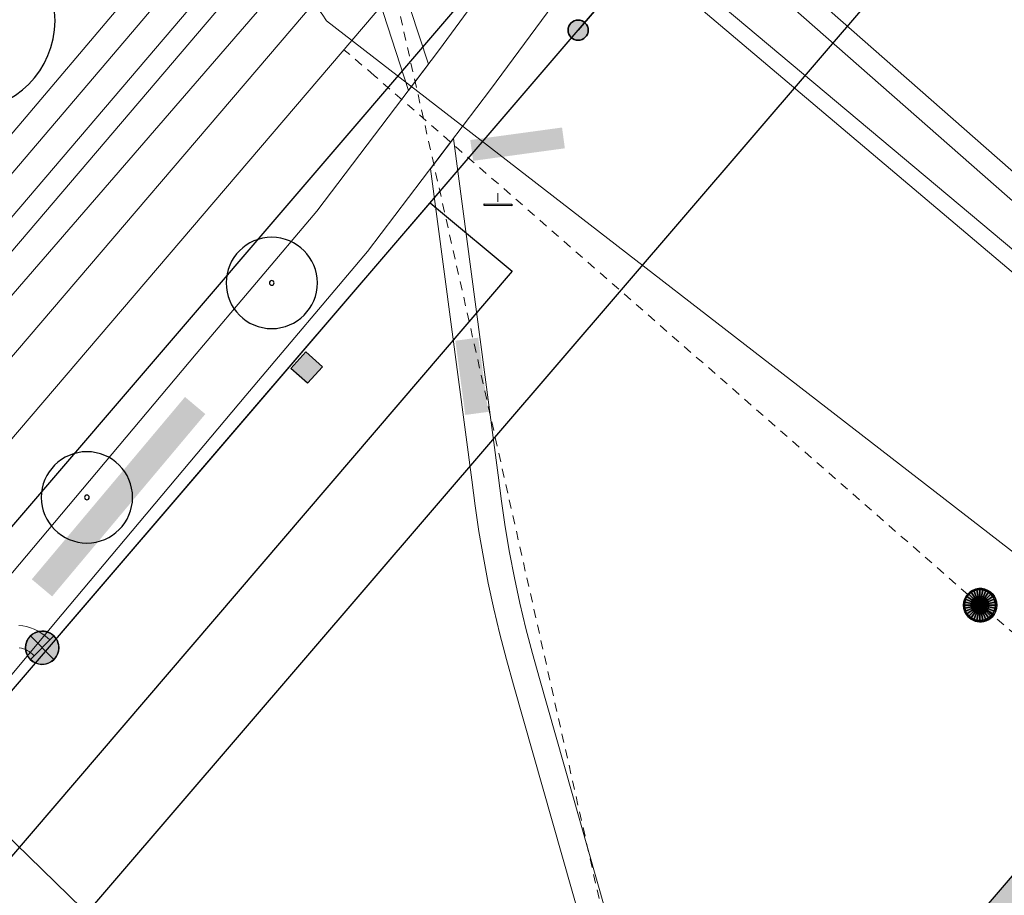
# Model space of a CAD drawing. Header units: metres. Extents: x 2695560 to 2696939, y 1260491 to 1262050.
# Tile 450 of 656: x 2696027 to 2696049, y 1261027 to 1261047. Entities that reach past the tile are written whole.
import ezdxf

# ---------------------------------------------------------------- set-up
doc = ezdxf.new("R2010")
doc.units = ezdxf.units.M
doc.linetypes.add('AUSGEZOGEN', pattern=[0])
doc.linetypes.add('VERDECKT2_S2', pattern=[0.36, 0.2, -0.16])
for name, color, linetype in [('XR$1$AV_Gebäudeflächen (BB)', 7, 'AUSGEZOGEN'), ('XR$1$AV_Grenzpunkte', 7, 'AUSGEZOGEN'), ('XR$1$AV_Linien (BB)', 7, 'AUSGEZOGEN'), ('XR$1$AW_LK_Schachtdeckel', 24, 'AUSGEZOGEN'), ('XR$1$AW_LK_Zwischenpunkt', 24, 'AUSGEZOGEN'), ('XR$1$EW_LK_Knoten', 1, 'AUSGEZOGEN'), ('XR$1$GR_Baum', 94, 'AUSGEZOGEN'), ('XR$1$Liegenschaftsgrenzen', 7, 'AUSGEZOGEN'), ('XR$1$PFAV', 255, 'AUSGEZOGEN'), ('XR$1$PFAW', 255, 'AUSGEZOGEN'), ('XR$1$PFEW', 255, 'AUSGEZOGEN'), ('XR$1$RP_Abstandslinie', 7, 'AUSGEZOGEN')]:
    doc.layers.add(name, color=color, linetype=linetype)
for name, color, linetype, lineweight in [('XR$2$ABW-Linie-R-ungenau', 4, 'VERDECKT2_S2', 18), ('XR$2$ABW-LinieFlaeche-R-genau', 4, 'AUSGEZOGEN', 18), ('XR$2$ABW-Punkt', 6, 'AUSGEZOGEN', 18), ('XR$2$ELE-Flaeche-oberirdisch', 1, 'AUSGEZOGEN', 18), ('XR$2$ELE-Linie-ungenau', 1, 'VERDECKT2_S2', 18), ('XR$2$ELE-LinieFlaeche-genau', 1, 'AUSGEZOGEN', 18), ('XR$2$GAS-Linie-genau', 12, 'AUSGEZOGEN', 18), ('XR$2$KOM-Linie-U-genau', 91, 'AUSGEZOGEN', 18), ('XR$2$WAS-Linie-genau', 5, 'AUSGEZOGEN', 18), ('XR$2$WAS-LinieFlaeche-genau', 5, 'AUSGEZOGEN', 18)]:
    doc.layers.add(name, color=color, linetype=linetype, lineweight=lineweight)

# ---------------------------------------------------------------- blocks, each defined once
blk = doc.blocks.new('COMPLEXOBJECT_665')
at = {"layer": 'XR$1$AV_Linien (BB)', "color": 7, "linetype": 'AUSGEZOGEN', "transparency": 33554687}
blk.add_lwpolyline([(6079.554, 11098.719), (6035.234, 11047.035), (5995.085, 11000.172)], dxfattribs=at)
blk = doc.blocks.new('BAV15')
at = {"layer": 'XR$1$PFAV', "transparency": 33554687}
blk.add_hatch(color=7, dxfattribs=at).paths.add_polyline_path([(0.5, 0), (0.49, 0.101), (0.459, 0.197), (0.41, 0.286), (0.344, 0.362), (0.264, 0.424), (0.174, 0.469), (0.076, 0.494), (-0.025, 0.499), (-0.125, 0.484), (-0.22, 0.449), (-0.306, 0.395), (-0.379, 0.326), (-0.437, 0.243), (-0.477, 0.15), (-0.497, 0.051), (-0.497, -0.051), (-0.477, -0.15), (-0.437, -0.243), (-0.379, -0.326), (-0.306, -0.395), (-0.22, -0.449), (-0.125, -0.484), (-0.025, -0.499), (0.076, -0.494), (0.174, -0.469), (0.264, -0.424), (0.344, -0.362), (0.41, -0.286), (0.459, -0.197), (0.49, -0.101)])
at = {"color": 7, "transparency": 33554687}
for start, end in [(90, 270), (270, 90)]:
    blk.add_arc((0, 0), 0.5, start, end, dxfattribs=at)
at = {"layer": 'XR$1$PFAV', "transparency": 33554687}
blk.add_circle((0, 0), 0.5, dxfattribs=at)
blk = doc.blocks.new('WBGR1')
at = {"color": 94, "transparency": 33554687}
for radius, start, end in [(1, 90, 270), (1, 270, 90), (0.05, 90, 270), (0.05, 270, 90)]:
    blk.add_arc((0, 0), radius, start, end, dxfattribs=at)
blk = doc.blocks.new('BAW2092')
at = {"true_color": 0x000000, "transparency": 33554687}
blk.add_hatch(color=18, dxfattribs=at).paths.add_polyline_path([(-0.03, 0.5), (-0.03, -0.5), (0.03, -0.5), (0.03, 0.5)])
at = {"transparency": 33554687}
blk.add_lwpolyline([(-0.03, 0.5), (0.03, 0.5), (0.03, -0.5), (-0.03, -0.5), (-0.03, 0.5)], close=True, dxfattribs=at)
blk = doc.blocks.new('BAW2082')
at = {"layer": 'XR$1$PFAW', "transparency": 33554687}
blk.add_hatch(color=7, dxfattribs=at).paths.add_polyline_path([(0.509, -0.003), (0.499, 0.098), (0.469, 0.194), (0.42, 0.283), (0.354, 0.359), (0.274, 0.421), (0.183, 0.466), (0.085, 0.491), (-0.016, 0.496), (-0.116, 0.481), (-0.211, 0.446), (-0.297, 0.392), (-0.37, 0.323), (-0.428, 0.24), (-0.468, 0.147), (-0.488, 0.047), (-0.488, -0.054), (-0.468, -0.153), (-0.428, -0.246), (-0.37, -0.329), (-0.297, -0.398), (-0.211, -0.452), (-0.116, -0.487), (-0.016, -0.502), (0.085, -0.497), (0.183, -0.472), (0.274, -0.427), (0.354, -0.366), (0.42, -0.289), (0.469, -0.2), (0.499, -0.104)])
at = {"transparency": 33554687}
for start, end in [(91.1948, 268.8052), (268.8052, 91.1948)]:
    blk.add_arc((0.01, 0), 0.5, start, end, dxfattribs=at)
at = {"layer": 'XR$1$PFAW', "transparency": 33554687}
blk.add_circle((0.009, -0.003), 0.5, dxfattribs=at)
blk = doc.blocks.new('BAW2089')
at = {"layer": 'XR$1$PFAW', "transparency": 33554687}
blk.add_hatch(color=7, dxfattribs=at).paths.add_polyline_path([(-0.5, 0.5), (-0.5, -0.5), (0.5, -0.5), (0.5, 0.5)])
at = {"transparency": 33554687}
blk.add_lwpolyline([(-0.5, 0.5), (0.5, 0.5), (0.5, -0.5), (-0.5, -0.5), (-0.5, 0.5)], close=True, dxfattribs=at)
at = {"layer": 'XR$1$PFAW', "transparency": 33554687}
blk.add_lwpolyline([(-0.5, 0.5), (0.5, 0.5), (0.5, -0.5), (-0.5, -0.5), (-0.5, 0.5)], close=True, dxfattribs=at)
blk = doc.blocks.new('BEWLP2549_S')
at = {"layer": 'XR$1$PFEW', "transparency": 33554687}
blk.add_hatch(color=7, dxfattribs=at).paths.add_polyline_path([(0.5, 0), (0.49, 0.101), (0.459, 0.197), (0.41, 0.286), (0.344, 0.362), (0.264, 0.424), (0.174, 0.469), (0.076, 0.494), (-0.025, 0.499), (-0.125, 0.484), (-0.22, 0.449), (-0.306, 0.395), (-0.379, 0.326), (-0.437, 0.243), (-0.477, 0.15), (-0.497, 0.051), (-0.497, -0.051), (-0.477, -0.15), (-0.437, -0.243), (-0.379, -0.326), (-0.306, -0.395), (-0.22, -0.449), (-0.125, -0.484), (-0.025, -0.499), (0.076, -0.494), (0.174, -0.469), (0.264, -0.424), (0.344, -0.362), (0.41, -0.286), (0.459, -0.197), (0.49, -0.101)])
at = {"color": 1, "transparency": 33554687}
for p, q in [((0.354, -0.354), (-0.354, 0.354)), ((-0.354, -0.354), (0.354, 0.354))]:
    blk.add_line(p, q, dxfattribs=at)
for start, end in [(91.3809, 268.6191), (268.6191, 91.3809)]:
    blk.add_arc((0, 0), 0.5, start, end, dxfattribs=at)
at = {"layer": 'XR$1$PFEW', "transparency": 33554687}
blk.add_circle((0, 0), 0.5, dxfattribs=at)
blk = doc.blocks.new('ABW-NORMSCHACHT_WEITERE')
at = {"layer": 'XR$2$ABW-Punkt', "linetype": 'AUSGEZOGEN', "lineweight": 25, "transparency": 33554687}
for points in [[(-196, 39, 2500), (0, 0, 2500), (-200, 0, 2500)], [(-196, 39), (0, 0), (-200, 0)], [(-196, 39, 2500), (-196, 39), (-200, 0), (-200, 0, 2500)], [(-200, 0, 2500), (0, 0, 2500), (-196, -39, 2500)], [(-200, 0), (0, 0), (-196, -39)], [(-185, 77, 2500), (0, 0, 2500), (-196, 39, 2500)], [(-185, 77), (0, 0), (-196, 39)], [(-185, 77, 2500), (-185, 77), (-196, 39), (-196, 39, 2500)], [(-196, -39, 2500), (0, 0, 2500), (-185, -77, 2500)], [(-196, -39), (0, 0), (-185, -77)], [(-166, 111, 2500), (0, 0, 2500), (-185, 77, 2500)], [(-166, 111), (0, 0), (-185, 77)], [(-166, 111, 2500), (-166, 111), (-185, 77), (-185, 77, 2500)], [(-185, -77, 2500), (0, 0, 2500), (-166, -111, 2500)], [(-185, -77), (0, 0), (-166, -111)], [(-141, 141, 2500), (0, 0, 2500), (-166, 111, 2500)], [(-141, 141), (0, 0), (-166, 111)], [(-141, 141, 2500), (-141, 141), (-166, 111), (-166, 111, 2500)], [(-166, -111, 2500), (0, 0, 2500), (-141, -141, 2500)], [(-166, -111), (0, 0), (-141, -141)], [(-111, 166, 2500), (0, 0, 2500), (-141, 141, 2500)], [(-111, 166), (0, 0), (-141, 141)], [(-111, 166, 2500), (-111, 166), (-141, 141), (-141, 141, 2500)], [(-141, -141, 2500), (0, 0, 2500), (-111, -166, 2500)], [(-141, -141), (0, 0), (-111, -166)], [(-77, 185, 2500), (0, 0, 2500), (-111, 166, 2500)], [(-77, 185), (0, 0), (-111, 166)], [(-77, 185, 2500), (-77, 185), (-111, 166), (-111, 166, 2500)], [(-111, -166, 2500), (0, 0, 2500), (-77, -185, 2500)], [(-111, -166), (0, 0), (-77, -185)], [(-39, 196, 2500), (0, 0, 2500), (-77, 185, 2500)], [(-39, 196), (0, 0), (-77, 185)], [(-39, 196, 2500), (-39, 196), (-77, 185), (-77, 185, 2500)], [(-77, -185, 2500), (0, 0, 2500), (-39, -196, 2500)], [(-77, -185), (0, 0), (-39, -196)], [(0, 200, 2500), (0, 0, 2500), (-39, 196, 2500)], [(0, 200), (0, 0), (-39, 196)], [(0, 200, 2500), (0, 200), (-39, 196), (-39, 196, 2500)], [(-39, -196, 2500), (0, 0, 2500), (0, -200, 2500)], [(-39, -196), (0, 0), (0, -200)], [(39, 196, 2500), (0, 0, 2500), (0, 200, 2500)], [(39, 196), (0, 0), (0, 200)], [(39, 196, 2500), (39, 196), (0, 200), (0, 200, 2500)], [(77, 185, 2500), (0, 0, 2500), (39, 196, 2500)], [(77, 185), (0, 0), (39, 196)], [(111, 166, 2500), (0, 0, 2500), (77, 185, 2500)], [(111, 166), (0, 0), (77, 185)], [(141, 141, 2500), (0, 0, 2500), (111, 166, 2500)], [(141, 141), (0, 0), (111, 166)], [(166, 111, 2500), (0, 0, 2500), (141, 141, 2500)], [(166, 111), (0, 0), (141, 141)], [(185, 77, 2500), (0, 0, 2500), (166, 111, 2500)], [(185, 77), (0, 0), (166, 111)], [(196, 39, 2500), (0, 0, 2500), (185, 77, 2500)], [(196, 39), (0, 0), (185, 77)], [(200, 0, 2500), (0, 0, 2500), (196, 39, 2500)], [(200, 0), (0, 0), (196, 39)], [(0, -200, 2500), (0, 0, 2500), (39, -196, 2500)], [(39, -196, 2500), (0, 0, 2500), (77, -185, 2500)], [(77, -185, 2500), (0, 0, 2500), (111, -166, 2500)], [(111, -166, 2500), (0, 0, 2500), (141, -141, 2500)], [(141, -141, 2500), (0, 0, 2500), (166, -111, 2500)], [(166, -111, 2500), (0, 0, 2500), (185, -77, 2500)], [(185, -77, 2500), (0, 0, 2500), (196, -39, 2500)], [(196, -39, 2500), (0, 0, 2500), (200, 0, 2500)], [(0, -200), (0, 0), (39, -196)], [(39, -196), (0, 0), (77, -185)], [(77, -185), (0, 0), (111, -166)], [(111, -166), (0, 0), (141, -141)], [(141, -141), (0, 0), (166, -111)], [(166, -111), (0, 0), (185, -77)], [(185, -77), (0, 0), (196, -39)], [(196, -39), (0, 0), (200, 0)], [(77, 185, 2500), (77, 185), (39, 196), (39, 196, 2500)], [(111, 166, 2500), (111, 166), (77, 185), (77, 185, 2500)], [(141, 141, 2500), (141, 141), (111, 166), (111, 166, 2500)], [(166, 111, 2500), (166, 111), (141, 141), (141, 141, 2500)], [(185, 77, 2500), (185, 77), (166, 111), (166, 111, 2500)], [(196, 39, 2500), (196, 39), (185, 77), (185, 77, 2500)], [(200, 0, 2500), (200, 0), (196, 39), (196, 39, 2500)], [(-200, 0, 2500), (-200, 0), (-196, -39), (-196, -39, 2500)], [(-196, -39, 2500), (-196, -39), (-185, -77), (-185, -77, 2500)], [(-185, -77, 2500), (-185, -77), (-166, -111), (-166, -111, 2500)], [(-166, -111, 2500), (-166, -111), (-141, -141), (-141, -141, 2500)], [(-141, -141, 2500), (-141, -141), (-111, -166), (-111, -166, 2500)], [(-111, -166, 2500), (-111, -166), (-77, -185), (-77, -185, 2500)], [(-77, -185, 2500), (-77, -185), (-39, -196), (-39, -196, 2500)], [(-39, -196, 2500), (-39, -196), (0, -200), (0, -200, 2500)], [(0, -200, 2500), (0, -200), (39, -196), (39, -196, 2500)], [(39, -196, 2500), (39, -196), (77, -185), (77, -185, 2500)], [(77, -185, 2500), (77, -185), (111, -166), (111, -166, 2500)], [(111, -166, 2500), (111, -166), (141, -141), (141, -141, 2500)], [(141, -141, 2500), (141, -141), (166, -111), (166, -111, 2500)], [(166, -111, 2500), (166, -111), (185, -77), (185, -77, 2500)], [(185, -77, 2500), (185, -77), (196, -39), (196, -39, 2500)], [(196, -39, 2500), (196, -39), (200, 0), (200, 0, 2500)]]:
    blk.add_3dface(points, dxfattribs=at)
blk = doc.blocks.new('ABW-DECKEL')
at = {"layer": 'XR$2$ABW-Punkt', "linetype": 'AUSGEZOGEN', "lineweight": 25, "transparency": 33554687}
for points in [[(-247, 247, 2500), (0, 0, 2500), (-291, 194, 2500)], [(-247, 247), (0, 0), (-291, 194)], [(-247, 247, 2500), (-247, 247), (-291, 194), (-291, 194, 2500)], [(-194, 291, 2500), (0, 0, 2500), (-247, 247, 2500)], [(-194, 291), (0, 0), (-247, 247)], [(-194, 291, 2500), (-194, 291), (-247, 247), (-247, 247, 2500)], [(-134, 323, 2500), (0, 0, 2500), (-194, 291, 2500)], [(-134, 323), (0, 0), (-194, 291)], [(-134, 323, 2500), (-134, 323), (-194, 291), (-194, 291, 2500)], [(-68, 343, 2500), (0, 0, 2500), (-134, 323, 2500)], [(-68, 343), (0, 0), (-134, 323)], [(-68, 343, 2500), (-68, 343), (-134, 323), (-134, 323, 2500)], [(0, 350, 2500), (0, 0, 2500), (-68, 343, 2500)], [(0, 350), (0, 0), (-68, 343)], [(0, 350, 2500), (0, 350), (-68, 343), (-68, 343, 2500)], [(68, 343, 2500), (0, 0, 2500), (0, 350, 2500)], [(68, 343), (0, 0), (0, 350)], [(68, 343, 2500), (68, 343), (0, 350), (0, 350, 2500)], [(134, 323, 2500), (0, 0, 2500), (68, 343, 2500)], [(134, 323), (0, 0), (68, 343)], [(194, 291, 2500), (0, 0, 2500), (134, 323, 2500)], [(194, 291), (0, 0), (134, 323)], [(247, 247, 2500), (0, 0, 2500), (194, 291, 2500)], [(247, 247), (0, 0), (194, 291)], [(291, 194, 2500), (0, 0, 2500), (247, 247, 2500)], [(291, 194), (0, 0), (247, 247)], [(134, 323, 2500), (134, 323), (68, 343), (68, 343, 2500)], [(194, 291, 2500), (194, 291), (134, 323), (134, 323, 2500)], [(247, 247, 2500), (247, 247), (194, 291), (194, 291, 2500)], [(291, 194, 2500), (291, 194), (247, 247), (247, 247, 2500)], [(-343, 68, 2500), (0, 0, 2500), (-350, 0, 2500)], [(-343, 68), (0, 0), (-350, 0)], [(-343, 68, 2500), (-343, 68), (-350, 0), (-350, 0, 2500)], [(-350, 0, 2500), (0, 0, 2500), (-343, -68, 2500)], [(-350, 0), (0, 0), (-343, -68)], [(-323, 134, 2500), (0, 0, 2500), (-343, 68, 2500)], [(-323, 134), (0, 0), (-343, 68)], [(-323, 134, 2500), (-323, 134), (-343, 68), (-343, 68, 2500)], [(-343, -68, 2500), (0, 0, 2500), (-323, -134, 2500)], [(-343, -68), (0, 0), (-323, -134)], [(-291, 194, 2500), (0, 0, 2500), (-323, 134, 2500)], [(-291, 194), (0, 0), (-323, 134)], [(-291, 194, 2500), (-291, 194), (-323, 134), (-323, 134, 2500)], [(-323, -134, 2500), (0, 0, 2500), (-291, -194, 2500)], [(-323, -134), (0, 0), (-291, -194)], [(-291, -194, 2500), (0, 0, 2500), (-247, -247, 2500)], [(-291, -194), (0, 0), (-247, -247)], [(-247, -247, 2500), (0, 0, 2500), (-194, -291, 2500)], [(-247, -247), (0, 0), (-194, -291)], [(-194, -291, 2500), (0, 0, 2500), (-134, -323, 2500)], [(-194, -291), (0, 0), (-134, -323)], [(-134, -323, 2500), (0, 0, 2500), (-68, -343, 2500)], [(-134, -323), (0, 0), (-68, -343)], [(-68, -343, 2500), (0, 0, 2500), (0, -350, 2500)], [(-68, -343), (0, 0), (0, -350)], [(323, 134, 2500), (0, 0, 2500), (291, 194, 2500)], [(323, 134), (0, 0), (291, 194)], [(343, 68, 2500), (0, 0, 2500), (323, 134, 2500)], [(343, 68), (0, 0), (323, 134)], [(350, 0, 2500), (0, 0, 2500), (343, 68, 2500)], [(350, 0), (0, 0), (343, 68)], [(0, -350, 2500), (0, 0, 2500), (68, -343, 2500)], [(68, -343, 2500), (0, 0, 2500), (134, -323, 2500)], [(134, -323, 2500), (0, 0, 2500), (194, -291, 2500)], [(194, -291, 2500), (0, 0, 2500), (247, -247, 2500)], [(247, -247, 2500), (0, 0, 2500), (291, -194, 2500)], [(291, -194, 2500), (0, 0, 2500), (323, -134, 2500)], [(323, -134, 2500), (0, 0, 2500), (343, -68, 2500)], [(343, -68, 2500), (0, 0, 2500), (350, 0, 2500)], [(0, -350), (0, 0), (68, -343)], [(68, -343), (0, 0), (134, -323)], [(134, -323), (0, 0), (194, -291)], [(194, -291), (0, 0), (247, -247)], [(247, -247), (0, 0), (291, -194)], [(291, -194), (0, 0), (323, -134)], [(323, -134), (0, 0), (343, -68)], [(343, -68), (0, 0), (350, 0)], [(323, 134, 2500), (323, 134), (291, 194), (291, 194, 2500)], [(343, 68, 2500), (343, 68), (323, 134), (323, 134, 2500)], [(350, 0, 2500), (350, 0), (343, 68), (343, 68, 2500)], [(-350, 0, 2500), (-350, 0), (-343, -68), (-343, -68, 2500)], [(-343, -68, 2500), (-343, -68), (-323, -134), (-323, -134, 2500)], [(-323, -134, 2500), (-323, -134), (-291, -194), (-291, -194, 2500)], [(-291, -194, 2500), (-291, -194), (-247, -247), (-247, -247, 2500)], [(247, -247, 2500), (247, -247), (291, -194), (291, -194, 2500)], [(291, -194, 2500), (291, -194), (323, -134), (323, -134, 2500)], [(323, -134, 2500), (323, -134), (343, -68), (343, -68, 2500)], [(343, -68, 2500), (343, -68), (350, 0), (350, 0, 2500)], [(-247, -247, 2500), (-247, -247), (-194, -291), (-194, -291, 2500)], [(-194, -291, 2500), (-194, -291), (-134, -323), (-134, -323, 2500)], [(-134, -323, 2500), (-134, -323), (-68, -343), (-68, -343, 2500)], [(-68, -343, 2500), (-68, -343), (0, -350), (0, -350, 2500)], [(0, -350, 2500), (0, -350), (68, -343), (68, -343, 2500)], [(68, -343, 2500), (68, -343), (134, -323), (134, -323, 2500)], [(134, -323, 2500), (134, -323), (194, -291), (194, -291, 2500)], [(194, -291, 2500), (194, -291), (247, -247), (247, -247, 2500)]]:
    blk.add_3dface(points, dxfattribs=at)

msp = doc.modelspace()

# ---------------------------------------------------------------- hatches: boundary and pattern name
at = {"transparency": 33554687}
for points in [[(2696036.923, 1261044.336), (2696036.987, 1261043.868), (2696039.052, 1261044.15), (2696038.988, 1261044.618)], [(2696037.102, 1261039.887), (2696036.587, 1261039.818), (2696036.81, 1261038.147), (2696037.325, 1261038.216)], [(2696027.054, 1261034.447), (2696027.512, 1261034.062), (2696030.96, 1261038.167), (2696030.502, 1261038.552)]]:
    msp.add_hatch(color=7, dxfattribs=at).paths.add_polyline_path(points)
at = {"layer": 'XR$1$AV_Gebäudeflächen (BB)', "true_color": 0xd2d2d2, "transparency": 33554687}
msp.add_hatch(color=254, dxfattribs=at).paths.add_polyline_path([(2696058.033, 1261008.034), (2696065.388, 1261016.615), (2696066.084, 1261016.018), (2696068.59, 1261018.942), (2696068.473, 1261019.043), (2696071.206, 1261022.232), (2696071.324, 1261022.131), (2696073.86, 1261025.056), (2696073.15, 1261025.657), (2696080.504, 1261034.25), (2696065.589, 1261046.966), (2696058.227, 1261038.394), (2696057.553, 1261038.99), (2696054.941, 1261035.953), (2696054.904, 1261035.986), (2696052.338, 1261033.002), (2696052.376, 1261032.97), (2696049.777, 1261029.948), (2696050.484, 1261029.358), (2696043.127, 1261020.77)])

# ---------------------------------------------------------------- linework, layer by layer
at = {"layer": 'XR$1$AV_Linien (BB)', "color": 7, "linetype": 'AUSGEZOGEN', "transparency": 33554687}
for p, q in [((2696031.981, 1261038.215), (2696036.018, 1261042.923)), ((2695997.747, 1260998.282), (2696031.981, 1261038.215))]:
    msp.add_line(p, q, dxfattribs=at)
for points in [[(2696036.018, 1261042.923), (2696039.35, 1261046.81), (2696042.652, 1261050.663)], [(2696036.018, 1261042.923), (2696036.21, 1261042.763), (2696037.862, 1261041.385), (2696022.373, 1261023.276)]]:
    msp.add_lwpolyline(points, dxfattribs=at)
msp.add_lwpolyline([(2696058.033, 1261008.034), (2696043.127, 1261020.77), (2696050.484, 1261029.358), (2696049.777, 1261029.948), (2696052.376, 1261032.97), (2696052.338, 1261033.002), (2696054.904, 1261035.986), (2696054.941, 1261035.953), (2696057.553, 1261038.99), (2696058.227, 1261038.394), (2696065.589, 1261046.966), (2696080.504, 1261034.25), (2696073.15, 1261025.657), (2696073.86, 1261025.056), (2696071.324, 1261022.131), (2696071.206, 1261022.232), (2696068.473, 1261019.043), (2696068.59, 1261018.942), (2696066.084, 1261016.018), (2696065.388, 1261016.615), (2696058.033, 1261008.034)], close=True, dxfattribs=at)
at = {"layer": 'XR$1$Liegenschaftsgrenzen', "color": 7, "linetype": 'AUSGEZOGEN', "transparency": 33554687}
for p in [(2696082.24, 1261096.85), (2695997.747, 1260998.282)]:
    msp.add_line(p, (2696039.35, 1261046.81), dxfattribs=at)
at = {"layer": 'XR$1$RP_Abstandslinie', "color": 7, "linetype": 'AUSGEZOGEN', "transparency": 33554687}
msp.add_lwpolyline([(2696134.88, 1261056.31), (2696086.3, 1261094.61), (2696057.51, 1261061.02), (2696028.87, 1261027.61), (2696004.507, 1260999.152)], dxfattribs=at)
at = {"layer": 'XR$2$ABW-Linie-R-ungenau', "linetype": 'VERDECKT2_S2', "transparency": 33554687}
for p, q in [((2696037.544, 1261043.143), (2696037.544, 1261042.874)), ((2696051.132, 1261031.563), (2696048.401, 1261033.867))]:
    msp.add_line(p, q, dxfattribs=at)
msp.add_lwpolyline([(2696048.393, 1261033.867), (2696034.76, 1261045.792), (2696034.08, 1261046.37)], dxfattribs=at)
at = {"layer": 'XR$2$ABW-LinieFlaeche-R-genau', "linetype": 'AUSGEZOGEN', "transparency": 33554687}
msp.add_lwpolyline([(2696038.415, 1261051.452), (2695993.915, 1260999.317), (2695993.003, 1261000.097), (2696037.503, 1261052.232), (2696038.415, 1261051.452)], close=True, dxfattribs=at)
at = {"layer": 'XR$2$ELE-Flaeche-oberirdisch', "transparency": 33554687}
for points in [[(2696024.091, 1261029.295), (2696027.582, 1261033.477), (2696031.871, 1261038.586), (2696034.611, 1261041.824), (2696037.379, 1261045.472), (2696040.436, 1261049.623), (2696039.315, 1261050.579), (2696036.209, 1261046.346), (2696033.471, 1261042.738), (2696030.755, 1261039.526), (2696026.462, 1261034.415)], [(2696034.786, 1261047.771), (2696035.533, 1261045.455), (2696035.979, 1261046.042), (2696035.367, 1261047.922)], [(2696040.686, 1261024.448), (2696038.482, 1261032.214), (2696038.322, 1261032.776), (2696038.175, 1261033.341), (2696038.04, 1261033.909), (2696037.917, 1261034.481), (2696037.807, 1261035.054), (2696037.709, 1261035.63), (2696037.624, 1261036.208), (2696037.552, 1261036.788), (2696036.543, 1261044.37), (2696036.027, 1261043.691), (2696036.96, 1261036.688), (2696037.033, 1261036.103), (2696037.119, 1261035.52), (2696037.217, 1261034.938), (2696037.328, 1261034.359), (2696037.452, 1261033.783), (2696037.588, 1261033.21), (2696037.737, 1261032.639), (2696037.898, 1261032.072), (2696040.086, 1261024.364)]]:
    msp.add_lwpolyline(points, dxfattribs=at)
at = {"layer": 'XR$2$ELE-Linie-ungenau', "linetype": 'VERDECKT2_S2', "transparency": 33554687}
msp.add_lwpolyline([(2696035.496, 1261009.828), (2696038.876, 1261013.948), (2696040.016, 1261015.628), (2696040.756, 1261017.418), (2696041.156, 1261019.558), (2696041.086, 1261021.638), (2696033.536, 1261055.188), (2696033.156, 1261056.708), (2696032.556, 1261058.138), (2696031.836, 1261059.208), (2696030.717, 1261060.528), (2695916.23, 1261173.248)], dxfattribs=at)
at = {"layer": 'XR$2$ELE-LinieFlaeche-genau', "linetype": 'AUSGEZOGEN', "transparency": 33554687}
msp.add_lwpolyline([(2696055.867, 1261037.036), (2696041.095, 1261050.037), (2696041.425, 1261050.413), (2696056.197, 1261037.412), (2696055.867, 1261037.036)], close=True, dxfattribs=at)
msp.add_lwpolyline([(2696026.762, 1261033.41), (2696026.851, 1261033.399), (2696026.937, 1261033.382), (2696027.023, 1261033.357), (2696027.105, 1261033.326), (2696027.184, 1261033.289), (2696027.261, 1261033.244), (2696027.334, 1261033.193), (2696027.401, 1261033.138), (2696027.457, 1261033.084), (2696027.111, 1261032.724), (2696027.069, 1261032.764), (2696027.032, 1261032.795), (2696026.993, 1261032.822), (2696026.952, 1261032.845), (2696026.909, 1261032.866), (2696026.865, 1261032.883), (2696026.819, 1261032.896), (2696026.773, 1261032.905)], dxfattribs=at)
at = {"layer": 'XR$2$GAS-Linie-genau', "linetype": 'AUSGEZOGEN', "transparency": 33554687}
msp.add_line((2696040.907, 1261048.312), (2696054.772, 1261036.572), dxfattribs=at)
msp.add_lwpolyline([(2696034.946, 1261053.328), (2696031.666, 1261049.538), (2696012.054, 1261026.472)], dxfattribs=at)
at = {"layer": 'XR$2$KOM-Linie-U-genau', "linetype": 'AUSGEZOGEN', "transparency": 33554687}
for p, q in [((2696032.078, 1261047.168), (2696019.245, 1261032.342)), ((2696033.685, 1261047.023), (2696052.158, 1261032.72))]:
    msp.add_line(p, q, dxfattribs=at)
msp.add_lwpolyline([(2696032.078, 1261047.168), (2696032.202, 1261047.303), (2696032.269, 1261047.358), (2696032.342, 1261047.407), (2696032.418, 1261047.449), (2696032.498, 1261047.484), (2696032.581, 1261047.511), (2696032.666, 1261047.531), (2696032.752, 1261047.542), (2696032.839, 1261047.546), (2696032.926, 1261047.542), (2696033.012, 1261047.53), (2696033.097, 1261047.509), (2696033.18, 1261047.482), (2696033.26, 1261047.446), (2696033.336, 1261047.404), (2696033.408, 1261047.355), (2696033.475, 1261047.299), (2696033.537, 1261047.238), (2696033.593, 1261047.171), (2696033.685, 1261047.023)], dxfattribs=at)
at = {"layer": 'XR$2$WAS-Linie-genau', "linetype": 'AUSGEZOGEN', "transparency": 33554687}
msp.add_line((2696040.371, 1261049.218), (2696055.462, 1261036.561), dxfattribs=at)
for points in [[(2696030.96, 1261049.625), (2696030.856, 1261049.508), (2696019.016, 1261035.513)], [(2696019.173, 1261035.374), (2696023.969, 1261031.141), (2696037.214, 1261018.231), (2696032.492, 1261012.522)]]:
    msp.add_lwpolyline(points, dxfattribs=at)
at = {"layer": 'XR$2$WAS-LinieFlaeche-genau', "linetype": 'AUSGEZOGEN', "transparency": 33554687}
msp.add_lwpolyline([(2696020.089, 1261034.96), (2696032.136, 1261049.1), (2696032.516, 1261048.776), (2696020.469, 1261034.636), (2696020.089, 1261034.96)], close=True, dxfattribs=at)

# ---------------------------------------------------------------- block references
at = {"layer": 'XR$1$AV_Grenzpunkte', "color": 7, "linetype": 'AUSGEZOGEN', "lineweight": -3, "transparency": 33554687, "xscale": 0.4549999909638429, "yscale": 0.4549999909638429}
msp.add_blockref('BAV15', (2696039.35, 1261046.81), dxfattribs=at)
at = {"layer": 'XR$1$AV_Linien (BB)', "color": 7, "linetype": 'AUSGEZOGEN', "lineweight": -3, "transparency": 33554687}
msp.add_blockref('COMPLEXOBJECT_665', (2690000.97, 1249999.81), dxfattribs=at)
at = {"layer": 'XR$1$AW_LK_Schachtdeckel', "color": 24, "linetype": 'AUSGEZOGEN', "lineweight": -3, "transparency": 33554687}
for name, p, xscale, yscale, rotation in [('BAW2089', (2696033.241, 1261039.213), 0.5000000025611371, 0.5000000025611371, 47.776658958), ('BAW2082', (2696048.397, 1261033.869), 0.7499999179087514, 0.7499999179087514, 320.209538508)]:
    msp.add_blockref(name, p, dxfattribs=dict(at, xscale=xscale, yscale=yscale, rotation=rotation))
at = {"layer": 'XR$1$AW_LK_Zwischenpunkt', "color": 24, "linetype": 'AUSGEZOGEN', "lineweight": -3, "transparency": 33554687, "xscale": 0.6249999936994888, "yscale": 0.624999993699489, "rotation": 269.196974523}
msp.add_blockref('BAW2092', (2696037.548, 1261042.876), dxfattribs=at)
at = {"layer": 'XR$1$EW_LK_Knoten', "color": 1, "linetype": 'AUSGEZOGEN', "lineweight": -3, "transparency": 33554687, "xscale": 0.749999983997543, "yscale": 0.749999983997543}
msp.add_blockref('BEWLP2549_S', (2696027.288, 1261032.906), dxfattribs=at)
at = {"layer": 'XR$1$GR_Baum', "color": 94, "linetype": 'AUSGEZOGEN', "lineweight": -3, "transparency": 33554687}
for p, xscale, yscale in [((2696025.556, 1261047.023), 2.020948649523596, 2.020948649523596), ((2696032.455, 1261041.119), 1.027451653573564, 1.027451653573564), ((2696028.295, 1261036.291), 1.027451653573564, 1.027451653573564)]:
    msp.add_blockref('WBGR1', p, dxfattribs=dict(at, xscale=xscale, yscale=yscale))
at = {"layer": 'XR$2$ABW-Punkt', "color": 6, "linetype": 'AUSGEZOGEN', "lineweight": 18, "transparency": 33554687, "xscale": 0.001, "yscale": 0.001, "zscale": 0.001, "rotation": 360}
for name in ['ABW-DECKEL', 'ABW-NORMSCHACHT_WEITERE']:
    msp.add_blockref(name, (2696048.393, 1261033.867), dxfattribs=at)

doc.saveas('drawing.dxf')
